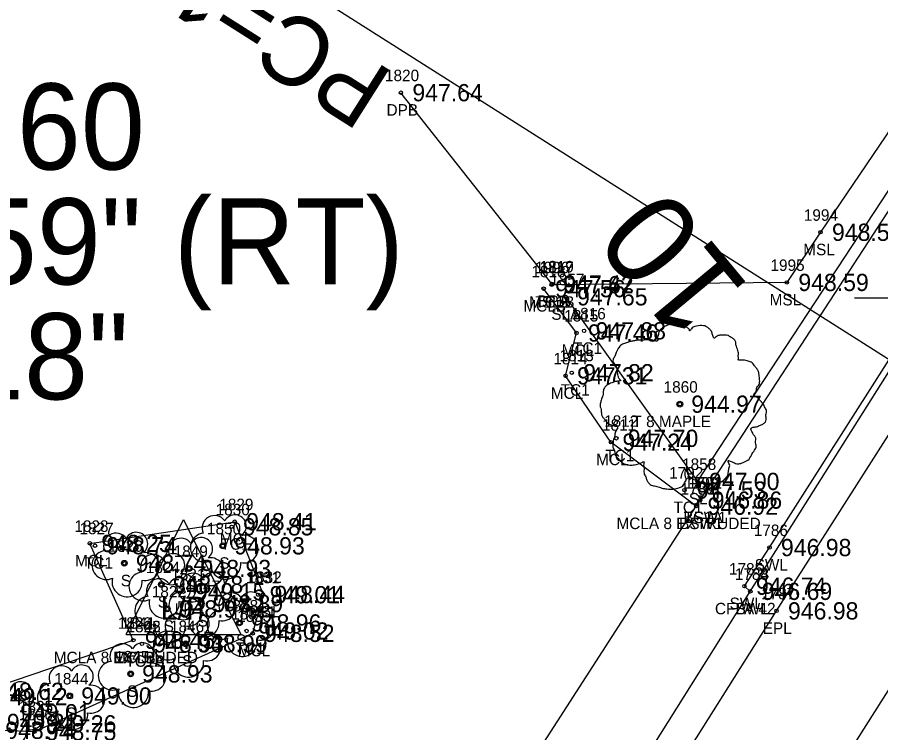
# Model space of a CAD drawing. Extents: x 1575382 to 1578175, y 1099175 to 1101955.
# Drawn here: x 1576420.5 to 1576495.7, y 1099725 to 1099787.3 of the extents above; entities that cross this region are included whole.
import ezdxf

# ---------------------------------------------------------------- set-up
doc = ezdxf.new("R2010")
doc.units = 0
for name, color, linetype in [('RD_EX_Conc', 7, 'Continuous'), ('RD_EX_Conc_txCode', 7, 'Continuous'), ('RD_EX_Driveway', 7, 'Continuous'), ('RD_EX_Driveway_txCode', 7, 'Continuous'), ('RD_EX_Misc', 7, 'Continuous'), ('RD_EX_Misc_txCode', 7, 'Continuous'), ('RD_EX_Road', 7, 'Continuous'), ('RD_EX_Road_txCode', 7, 'Continuous'), ('RD_EX_TX_Conc_ELEV', 7, 'Continuous'), ('RD_EX_TX_Driveway_ELEV', 7, 'Continuous'), ('RD_EX_TX_Misc_ELEV', 7, 'Continuous'), ('RD_EX_TX_Road_ELEV', 7, 'Continuous'), ('RD_EX_TX_UT_ELEV', 7, 'Continuous'), ('RD_EX_TX_VEG_ELEV', 7, 'Continuous'), ('RD_EX_UT', 7, 'Continuous'), ('RD_EX_UT_txCode', 7, 'Continuous'), ('RD_EX_VEG', 7, 'Continuous'), ('RD_EX_VEG_txCode', 7, 'Continuous'), ('RD_HC_Cl', 7, 'Continuous'), ('RD_HC_Data', 7, 'Continuous'), ('RD_HC_TX_Sta50', 7, 'Continuous'), ('RD_SMD_Locator', 7, 'Continuous')]:
    doc.layers.add(name, color=color, linetype=linetype)

msp = doc.modelspace()

# ---------------------------------------------------------------- linework, layer by layer
at = {"layer": 'RD_EX_Conc'}
for points in [[(1576435.656, 1099661.474), (1576443.54, 1099673.971), (1576443.967, 1099673.784), (1576456.789, 1099694.011), (1576456.136, 1099694.189), (1576458.579, 1099697.756), (1576467.893, 1099712.415), (1576470.317, 1099716.023), (1576470.739, 1099715.714), (1576484.32, 1099737.29), (1576483.809, 1099737.744), (1576485.99, 1099741.103), (1576511.433, 1099781.007), (1576536.528, 1099821.053), (1576540.607, 1099827.591), (1576541.129, 1099827.372), (1576542.918, 1099831.854), (1576542.872, 1099835.118), (1576541.329, 1099839.594)], [(1576484.32, 1099737.29), (1576511.757, 1099780.705), (1576536.953, 1099820.663), (1576541.419, 1099827.154)], [(1576428.781, 1099665.98), (1576430.967, 1099669.475), (1576436.576, 1099677.796), (1576451.872, 1099701.445), (1576452.14, 1099701.904), (1576461.492, 1099716.633), (1576461.865, 1099717.2), (1576479.596, 1099744.706), (1576479.959, 1099745.231), (1576504.222, 1099782.434), (1576509.776, 1099791.567)], [(1576479.596, 1099744.706), (1576472.184, 1099750.272), (1576468.229, 1099756.045), (1576469.177, 1099759.776), (1576466.317, 1099763.634)], [(1576430.578, 1099733.033), (1576426.79, 1099741.466), (1576439.41, 1099743.353), (1576441.876, 1099737.022), (1576440.97, 1099733.635), (1576421.966, 1099725.072), (1576418.427, 1099725.196), (1576417.379, 1099728.586), (1576430.578, 1099733.033)]]:
    msp.add_lwpolyline(points, dxfattribs=at)
at = {"layer": 'RD_EX_Driveway'}
msp.add_line((1576467.038, 1099764.052), (1576453.884, 1099780.692), dxfattribs=at)
at = {"layer": 'RD_EX_Misc'}
msp.add_lwpolyline([(1576509.971, 1099807.728), (1576514.737, 1099804.468), (1576504.638, 1099789.51), (1576490.433, 1099768.542), (1576487.504, 1099764.178), (1576467.021, 1099763.979)], dxfattribs=at)
at = {"layer": 'RD_EX_Road'}
msp.add_lwpolyline([(1576217.778, 1099763.81), (1576263.481, 1099736.456), (1576283.453, 1099724.575), (1576282.377, 1099722.879), (1576302.495, 1099710.797), (1576345.462, 1099684.213), (1576368.618, 1099668.357), (1576383.763, 1099654.936), (1576386.093, 1099656.794), (1576408.063, 1099639.915), (1576408.063, 1099639.915), (1576411.911, 1099642.96), (1576420.57, 1099654.577), (1576428.781, 1099665.98), (1576435.656, 1099661.474), (1576436.12, 1099661.139), (1576438.458, 1099659.425), (1576459.371, 1099692.406), (1576486.603, 1099735.591), (1576512.848, 1099776.73), (1576539.458, 1099818.98), (1576543.778, 1099825.474), (1576541.419, 1099827.154), (1576542.918, 1099831.854)], dxfattribs=at)
at = {"layer": 'RD_EX_UT'}
for p, q in [((1576493.385, 1099762.842), (1576496.854, 1099762.842)), ((1576429.944, 1099733.537), (1576434.944, 1099743.537)), ((1576434.944, 1099743.537), (1576439.944, 1099733.537)), ((1576429.944, 1099733.537), (1576439.944, 1099733.537))]:
    msp.add_line(p, q, dxfattribs=at)
at = {"layer": 'RD_EX_VEG'}
msp.add_lwpolyline([(1576468.233, 1099762.925), (1576479.725, 1099746.856), (1576508.561, 1099790.759)], dxfattribs=at)
for centre, radius in [((1576478.178, 1099753.58), 0.25), ((1576478.165, 1099753.561), 0.0001), ((1576438.376, 1099741.254), 0.25), ((1576429.794, 1099739.731), 0.25), ((1576435.444, 1099739.281), 0.25), ((1576433.019, 1099737.877), 0.25), ((1576436.497, 1099736.228), 0.25), ((1576433.534, 1099735.763), 0.25), ((1576439.825, 1099734.538), 0.25), ((1576435.143, 1099732.733), 0.25), ((1576430.346, 1099730.104), 0.25), ((1576425.043, 1099728.184), 0.25)]:
    msp.add_circle(centre, radius, dxfattribs=at)
for centre, radius, start, end in [((1576437.654, 1099742.801), 1.084, 34.97629, 204.75602), ((1576439.421, 1099742.956), 0.995, 308.76261, 152.04674), ((1576429.073, 1099741.279), 1.084, 34.97629, 204.75602), ((1576430.839, 1099741.433), 0.995, 308.76261, 152.04674), ((1576436.812, 1099741.098), 1.257, 96.45179, 294.73401), ((1576440.215, 1099740.975), 1.218, 256.56668, 98.10463), ((1576434.723, 1099740.828), 1.084, 34.97629, 204.75602), ((1576436.489, 1099740.983), 0.995, 308.76261, 152.04674), ((1576428.23, 1099739.576), 1.257, 96.45179, 294.73401), ((1576431.634, 1099739.452), 1.218, 256.56668, 98.10463), ((1576432.298, 1099739.425), 1.084, 34.97629, 204.75602), ((1576433.88, 1099739.125), 1.257, 96.45179, 294.73401), ((1576434.065, 1099739.579), 0.995, 308.76261, 152.04674), ((1576437.284, 1099739.001), 1.218, 256.56668, 98.10463), ((1576438.621, 1099739.658), 1.318, 166.88266, 5.75893), ((1576430.04, 1099738.135), 1.318, 166.88266, 5.75893), ((1576431.456, 1099737.722), 1.257, 96.45179, 294.73401), ((1576432.813, 1099737.31), 1.084, 34.97629, 204.75602), ((1576434.579, 1099737.465), 0.995, 308.76261, 152.04674), ((1576434.859, 1099737.598), 1.218, 256.56668, 98.10463), ((1576435.776, 1099737.775), 1.084, 34.97629, 204.75602), ((1576437.542, 1099737.93), 0.995, 308.76261, 152.04674), ((1576435.69, 1099737.684), 1.318, 166.88266, 5.75893), ((1576431.97, 1099735.608), 1.257, 96.45179, 294.73401), ((1576434.933, 1099736.072), 1.257, 96.45179, 294.73401), ((1576439.104, 1099736.085), 1.084, 34.97629, 204.75602), ((1576438.336, 1099735.949), 1.218, 256.56668, 98.10463), ((1576440.871, 1099736.24), 0.995, 308.76261, 152.04674), ((1576433.265, 1099736.281), 1.318, 166.88266, 5.75893), ((1576435.374, 1099735.484), 1.218, 256.56668, 98.10463), ((1576434.422, 1099734.28), 1.084, 34.97629, 204.75602), ((1576436.189, 1099734.435), 0.995, 308.76261, 152.04674), ((1576438.262, 1099734.382), 1.257, 96.45179, 294.73401), ((1576441.665, 1099734.258), 1.218, 256.56668, 98.10463), ((1576436.742, 1099734.632), 1.318, 166.88266, 5.75893), ((1576433.78, 1099734.167), 1.318, 166.88266, 5.75893), ((1576433.58, 1099732.577), 1.257, 96.45179, 294.73401), ((1576436.983, 1099732.453), 1.218, 256.56668, 98.10463), ((1576440.071, 1099732.941), 1.318, 166.88266, 5.75893), ((1576429.625, 1099731.651), 1.084, 34.97629, 204.75602), ((1576431.391, 1099731.806), 0.995, 308.76261, 152.04674), ((1576426.089, 1099729.886), 0.995, 308.76261, 152.04674), ((1576428.782, 1099729.949), 1.257, 96.45179, 294.73401), ((1576432.186, 1099729.825), 1.218, 256.56668, 98.10463), ((1576435.389, 1099731.136), 1.318, 166.88266, 5.75893), ((1576424.322, 1099729.731), 1.084, 34.97629, 204.75602), ((1576420.764, 1099728.427), 0.995, 308.76261, 152.04674), ((1576423.48, 1099728.029), 1.257, 96.45179, 294.73401), ((1576426.883, 1099727.905), 1.218, 256.56668, 98.10463), ((1576430.591, 1099728.508), 1.318, 166.88266, 5.75893), ((1576421.559, 1099726.446), 1.218, 256.56668, 98.10463), ((1576425.289, 1099726.588), 1.318, 166.88266, 5.75893), ((1576419.964, 1099725.129), 1.318, 166.88266, 5.75893)]:
    msp.add_arc(centre, radius, start, end, dxfattribs=at)
for points in [[(1576478.31, 1099760.747), (1576478.01, 1099760.772), (1576477.685, 1099760.672), (1576477.435, 1099760.572), (1576477.21, 1099760.497), (1576476.985, 1099760.397), (1576476.685, 1099760.222), (1576476.46, 1099760.022), (1576476.335, 1099759.772), (1576476.285, 1099759.547), (1576476.236, 1099759.273), (1576476.236, 1099759.098), (1576476.111, 1099759.073), (1576475.961, 1099759.098), (1576475.711, 1099759.173), (1576475.461, 1099759.173), (1576475.211, 1099759.173), (1576474.861, 1099759.148), (1576474.511, 1099759.148), (1576474.236, 1099759.098), (1576473.912, 1099759.048), (1576473.537, 1099758.923), (1576473.187, 1099758.798), (1576472.887, 1099758.548), (1576472.637, 1099758.073), (1576472.512, 1099757.723), (1576472.362, 1099757.473), (1576472.512, 1099757.024), (1576472.687, 1099756.674), (1576472.712, 1099756.474), (1576472.787, 1099756.049), (1576472.887, 1099755.824), (1576473.012, 1099755.624), (1576472.937, 1099755.599), (1576472.562, 1099755.549), (1576472.262, 1099755.449), (1576471.837, 1099755.224), (1576471.613, 1099754.999), (1576471.513, 1099754.674), (1576471.488, 1099754.325), (1576471.388, 1099754.125), (1576471.313, 1099753.85), (1576471.288, 1099753.775), (1576471.238, 1099753.45), (1576471.338, 1099753), (1576471.363, 1099752.65), (1576471.488, 1099752.425), (1576471.638, 1099752.251), (1576471.812, 1099752.001), (1576472.212, 1099751.776), (1576472.537, 1099751.676), (1576472.737, 1099751.651), (1576472.562, 1099751.151), (1576472.512, 1099750.801), (1576472.387, 1099750.401), (1576472.387, 1099750.326), (1576472.337, 1099749.852), (1576472.487, 1099749.527), (1576472.562, 1099749.152), (1576472.737, 1099748.927), (1576473.012, 1099748.627), (1576473.337, 1099748.402), (1576473.837, 1099748.277), (1576474.236, 1099748.302), (1576474.811, 1099748.477), (1576475.061, 1099748.552), (1576475.036, 1099748.377), (1576475.061, 1099748.002), (1576475.061, 1099747.578), (1576475.211, 1099747.253), (1576475.311, 1099746.978), (1576475.461, 1099746.728), (1576475.786, 1099746.503), (1576476.186, 1099746.428), (1576476.61, 1099746.278), (1576477.06, 1099746.203), (1576477.56, 1099746.178), (1576478.16, 1099746.328), (1576478.435, 1099746.453), (1576478.535, 1099746.628), (1576478.734, 1099747.003), (1576478.684, 1099747.228), (1576478.709, 1099747.828), (1576478.809, 1099747.653), (1576478.984, 1099747.303), (1576479.484, 1099747.003), (1576479.884, 1099746.828), (1576480.359, 1099746.678), (1576480.659, 1099746.603), (1576481.133, 1099746.678), (1576481.508, 1099746.753), (1576481.883, 1099746.878), (1576482.183, 1099747.153), (1576482.358, 1099747.428), (1576482.408, 1099747.703), (1576482.483, 1099748.077), (1576482.533, 1099748.252)], [(1576482.533, 1099748.252), (1576482.458, 1099748.427), (1576482.408, 1099748.677), (1576482.483, 1099748.652), (1576482.658, 1099748.602), (1576482.933, 1099748.477), (1576483.158, 1099748.402), (1576483.482, 1099748.427), (1576483.757, 1099748.527), (1576484.207, 1099748.802), (1576484.482, 1099749.277), (1576484.757, 1099749.677), (1576484.832, 1099750.002), (1576484.782, 1099750.226), (1576484.757, 1099750.726), (1576484.557, 1099750.976), (1576484.507, 1099751.101), (1576484.407, 1099751.501), (1576484.482, 1099751.551), (1576484.757, 1099751.601), (1576485.132, 1099751.726), (1576485.407, 1099751.851), (1576485.631, 1099752.026), (1576485.706, 1099752.251), (1576485.681, 1099752.65), (1576485.731, 1099753.05), (1576485.656, 1099753.2), (1576485.556, 1099753.35), (1576485.481, 1099753.55), (1576485.332, 1099753.7), (1576485.232, 1099753.85), (1576485.132, 1099753.95), (1576485.007, 1099754.1), (1576484.832, 1099754.225), (1576484.682, 1099754.275), (1576484.632, 1099754.425), (1576484.782, 1099754.625), (1576484.832, 1099754.724), (1576484.857, 1099754.949), (1576485.082, 1099755.299), (1576485.132, 1099755.699), (1576485.082, 1099756.124), (1576485.032, 1099756.399), (1576484.882, 1099756.674), (1576484.682, 1099756.924), (1576484.557, 1099757.098), (1576484.382, 1099757.223), (1576484.057, 1099757.348), (1576483.807, 1099757.398), (1576483.457, 1099757.398), (1576483.257, 1099757.448), (1576483.282, 1099757.498), (1576483.282, 1099757.648), (1576483.282, 1099757.923), (1576483.207, 1099758.373), (1576483.058, 1099758.873), (1576483.058, 1099758.898), (1576482.958, 1099759.148), (1576482.733, 1099759.347), (1576482.558, 1099759.447), (1576482.358, 1099759.572), (1576482.108, 1099759.597), (1576481.808, 1099759.597), (1576481.533, 1099759.547), (1576481.333, 1099759.447), (1576481.158, 1099759.322), (1576481.083, 1099759.472), (1576480.983, 1099759.772), (1576480.933, 1099759.922), (1576480.784, 1099760.097), (1576480.559, 1099760.297), (1576480.109, 1099760.422), (1576479.484, 1099760.347), (1576479.184, 1099760.147), (1576479.034, 1099759.972), (1576478.984, 1099760.097), (1576478.784, 1099760.297), (1576478.684, 1099760.472), (1576478.51, 1099760.597), (1576478.36, 1099760.697), (1576478.26, 1099760.747)]]:
    msp.add_spline(points, degree=3, dxfattribs=at)
at = {"layer": 'RD_HC_Cl'}
msp.add_line((1576414.585, 1099599.722), (1576509.375, 1099749.228), dxfattribs=at)
at = {"layer": 'RD_HC_Data'}
msp.add_line((1576509.375, 1099749.228), (1576410.928, 1099811.647), dxfattribs=at)
at = {"layer": 'RD_SMD_Locator'}
for centre in [(1576453.884, 1099780.692), (1576490.433, 1099768.542), (1576467.021, 1099763.979), (1576467.021, 1099763.979), (1576467.038, 1099764.052), (1576487.504, 1099764.178), (1576466.317, 1099763.634), (1576468.233, 1099762.925), (1576469.177, 1099759.776), (1576469.842, 1099759.962), (1576468.768, 1099756.317), (1576468.229, 1099756.045), (1576478.178, 1099753.58), (1576472.184, 1099750.272), (1576472.651, 1099750.61), (1576479.725, 1099746.856), (1576478.591, 1099746.105), (1576479.959, 1099745.231), (1576479.959, 1099745.231), (1576479.596, 1099744.706), (1576479.596, 1099744.706), (1576439.136, 1099742.91), (1576439.41, 1099743.353), (1576426.79, 1099741.466), (1576427.237, 1099741.263), (1576438.376, 1099741.254), (1576485.99, 1099741.103), (1576429.794, 1099739.731), (1576435.444, 1099739.281), (1576433.019, 1099737.877), (1576483.809, 1099737.744), (1576434.944, 1099737.261), (1576441.453, 1099736.995), (1576441.876, 1099737.022), (1576484.32, 1099737.29), (1576484.32, 1099737.29), (1576436.497, 1099736.228), (1576433.534, 1099735.763), (1576486.603, 1099735.591), (1576439.825, 1099734.538), (1576440.443, 1099733.839), (1576430.578, 1099733.033), (1576430.578, 1099733.033), (1576440.97, 1099733.635), (1576431.332, 1099732.723), (1576431.332, 1099732.723), (1576435.143, 1099732.733), (1576430.346, 1099730.104), (1576425.043, 1099728.184), (1576421.966, 1099725.758), (1576421.966, 1099725.072)]:
    msp.add_circle(centre, 0.15, dxfattribs=at)

# ---------------------------------------------------------------- texts
at = {"layer": 'RD_EX_Conc_txCode'}
for s, p in [('1818', (1576465.254, 1099764.634)), ('1817', (1576465.958, 1099764.979)), ('MCLB', (1576464.553, 1099761.634)), ('TC1B', (1576465.588, 1099761.979)), ('1815', (1576468.114, 1099760.776)), ('1816', (1576468.755, 1099760.962)), ('MCL', (1576467.885, 1099757.776)), ('TC1', (1576468.881, 1099757.962)), ('1814', (1576467.166, 1099757.045)), ('1813', (1576467.705, 1099757.317)), ('MCL', (1576466.938, 1099754.045)), ('TC1', (1576467.807, 1099754.317)), ('1811', (1576471.404, 1099751.272)), ('1812', (1576471.588, 1099751.61)), ('MCL', (1576470.893, 1099748.272)), ('TC1', (1576471.691, 1099748.61)), ('1792', (1576477.245, 1099747.105)), ('1788', (1576478.249, 1099745.706)), ('1789', (1576478.249, 1099745.706)), ('1790', (1576478.573, 1099746.231)), ('1791', (1576478.896, 1099746.231)), ('1829', (1576438.064, 1099744.353)), ('TC1', (1576477.631, 1099744.105)), ('1830', (1576437.75, 1099743.91)), ('MCLA 8 EXTRUDED', (1576472.666, 1099742.706)), ('BSW1', (1576478.115, 1099742.706)), ('TC1A', (1576478.51, 1099743.231)), ('BSW1', (1576478.479, 1099743.231)), ('1828', (1576425.444, 1099742.466)), ('1827', (1576425.89, 1099742.263)), ('1786', (1576484.62, 1099742.103)), ('MCL', (1576438.119, 1099741.353)), ('TC1', (1576438.176, 1099740.91)), ('MCL', (1576425.499, 1099739.466)), ('TC1', (1576426.276, 1099739.263)), ('SWL', (1576484.698, 1099739.103)), ('1785', (1576482.462, 1099738.744)), ('1783', (1576482.973, 1099738.29)), ('1784', (1576482.973, 1099738.29)), ('1831', (1576440.39, 1099737.995)), ('1832', (1576440.53, 1099738.022)), ('CFLA 42', (1576481.241, 1099735.29)), ('SWL', (1576482.517, 1099735.744)), ('SWL', (1576483.029, 1099735.29)), ('1834', (1576439.096, 1099734.839)), ('1833', (1576439.624, 1099734.635)), ('TC1', (1576440.492, 1099734.995)), ('MCL', (1576440.585, 1099735.022)), ('1823', (1576429.231, 1099734.033)), ('1841', (1576429.515, 1099734.033)), ('1825', (1576429.986, 1099733.723)), ('1842', (1576429.986, 1099733.723)), ('TC1', (1576439.482, 1099731.839)), ('MCL', (1576439.679, 1099731.635)), ('MCLA 8 EXTRUDED', (1576423.649, 1099731.033)), ('MCLB', (1576428.814, 1099731.033)), ('TC1A', (1576429.883, 1099730.723)), ('TC1B', (1576429.899, 1099730.723)), ('1836', (1576420.596, 1099726.072)), ('1835', (1576420.62, 1099726.758))]:
    msp.add_text(s, height=1, dxfattribs=at).set_placement(p)
at = {"layer": 'RD_EX_Driveway_txCode'}
for s, p in [('1820', (1576452.498, 1099781.692)), ('DPB', (1576452.632, 1099778.692)), ('1819', (1576465.975, 1099765.052)), ('DPA', (1576465.77, 1099762.052))]:
    msp.add_text(s, height=1, dxfattribs=at).set_placement(p)
at = {"layer": 'RD_EX_Misc_txCode'}
for s, p in [('1994', (1576488.981, 1099769.542)), ('MSL', (1576488.931, 1099766.542)), ('1995', (1576486.075, 1099765.178)), ('1996', (1576465.572, 1099764.979)), ('MSL', (1576486.001, 1099762.178)), ('MSLB', (1576465.05, 1099761.979))]:
    msp.add_text(s, height=1, dxfattribs=at).set_placement(p)
at = {"layer": 'RD_EX_Road_txCode'}
for s, p in [('1787', (1576485.256, 1099736.591)), ('EPL', (1576485.398, 1099733.591))]:
    msp.add_text(s, height=1, dxfattribs=at).set_placement(p)
at = {"layer": 'RD_EX_TX_Conc_ELEV'}
for s, p in [('947.62', (1576468.021, 1099763.229)), ('947.56', (1576467.317, 1099762.884)), ('947.46', (1576470.177, 1099759.026)), ('947.88', (1576470.842, 1099759.212)), ('947.31', (1576469.229, 1099755.295)), ('947.82', (1576469.768, 1099755.567)), ('947.70', (1576473.651, 1099749.86)), ('947.24', (1576473.184, 1099749.522)), ('947.53', (1576479.591, 1099745.355)), ('946.86', (1576480.959, 1099744.481)), ('946.86', (1576480.959, 1099744.481)), ('946.92', (1576480.596, 1099743.956)), ('946.92', (1576480.596, 1099743.956)), ('948.85', (1576440.136, 1099742.16)), ('948.41', (1576440.41, 1099742.603)), ('948.25', (1576427.79, 1099740.716)), ('948.74', (1576428.237, 1099740.513)), ('946.98', (1576486.99, 1099740.353)), ('946.74', (1576484.809, 1099736.994)), ('949.01', (1576442.453, 1099736.245)), ('948.44', (1576442.876, 1099736.272)), ('946.69', (1576485.32, 1099736.54)), ('946.69', (1576485.32, 1099736.54)), ('949.02', (1576441.443, 1099733.089)), ('948.52', (1576441.97, 1099732.885)), ('948.45', (1576431.578, 1099732.283)), ('948.45', (1576431.578, 1099732.283)), ('948.93', (1576432.332, 1099731.973)), ('948.93', (1576432.332, 1099731.973)), ('948.62', (1576418.379, 1099727.836)), ('949.12', (1576418.717, 1099727.374)), ('949.21', (1576419.566, 1099725.131)), ('949.26', (1576422.966, 1099725.008)), ('948.74', (1576419.427, 1099724.446)), ('948.75', (1576422.966, 1099724.322))]:
    msp.add_text(s, height=1.5, dxfattribs=at).set_placement(p)
at = {"layer": 'RD_EX_TX_Driveway_ELEV'}
for s, p in [('947.64', (1576454.884, 1099779.942)), ('947.47', (1576468.038, 1099763.302))]:
    msp.add_text(s, height=1.5, dxfattribs=at).set_placement(p)
at = {"layer": 'RD_EX_TX_Misc_ELEV'}
for s, p in [('948.57', (1576491.433, 1099767.792)), ('947.62', (1576468.021, 1099763.229)), ('948.59', (1576488.504, 1099763.428))]:
    msp.add_text(s, height=1.5, dxfattribs=at).set_placement(p)
at = {"layer": 'RD_EX_TX_Road_ELEV'}
msp.add_text('946.98', height=1.5, dxfattribs=at).set_placement((1576487.603, 1099734.841))
at = {"layer": 'RD_EX_TX_UT_ELEV'}
msp.add_text('949.15', height=1.5, dxfattribs=at).set_placement((1576435.944, 1099736.511))
at = {"layer": 'RD_EX_TX_VEG_ELEV'}
for s, p in [('947.65', (1576469.233, 1099762.175)), ('944.97', (1576479.178, 1099752.83)), ('947.00', (1576480.725, 1099746.106)), ('948.93', (1576439.376, 1099740.504)), ('948.74', (1576430.794, 1099738.981)), ('948.93', (1576436.444, 1099738.531)), ('948.78', (1576434.019, 1099737.127)), ('948.89', (1576437.497, 1099735.478)), ('948.97', (1576434.534, 1099735.013)), ('948.96', (1576440.825, 1099733.788)), ('948.99', (1576436.143, 1099731.983)), ('948.93', (1576431.346, 1099729.354)), ('949.00', (1576426.043, 1099727.434)), ('949.01', (1576420.719, 1099725.975))]:
    msp.add_text(s, height=1.5, dxfattribs=at).set_placement(p)
at = {"layer": 'RD_EX_UT'}
msp.add_text('L/P', height=2, dxfattribs=at).set_placement((1576432.936, 1099734.818))
at = {"layer": 'RD_EX_UT_txCode'}
for s, p in [('1821', (1576433.881, 1099738.261)), ('LP', (1576434.188, 1099735.261))]:
    msp.add_text(s, height=1, dxfattribs=at).set_placement(p)
at = {"layer": 'RD_EX_VEG_txCode'}
for s, p in [('1857', (1576466.886, 1099763.925)), ('SLA', (1576466.988, 1099760.925)), ('1860', (1576476.768, 1099754.58)), ('T 8 MAPLE', (1576474.056, 1099751.58)), ('1858', (1576478.379, 1099747.856)), ('SL', (1576478.969, 1099744.856)), ('1850', (1576436.99, 1099742.254)), ('1826', (1576428.424, 1099740.731)), ('1849', (1576434.098, 1099740.281)), ('1824', (1576431.673, 1099738.877)), ('S', (1576438.068, 1099739.254)), ('S', (1576429.487, 1099737.731)), ('1822', (1576432.188, 1099736.763)), ('S', (1576435.137, 1099737.281)), ('1847', (1576435.15, 1099737.228)), ('S', (1576432.712, 1099735.877)), ('1848', (1576438.479, 1099735.538)), ('S', (1576433.227, 1099733.763)), ('1846', (1576433.773, 1099733.733)), ('S', (1576436.19, 1099734.228)), ('S', (1576439.518, 1099732.538)), ('1845', (1576428.999, 1099731.104)), ('S', (1576434.836, 1099730.733)), ('1844', (1576423.697, 1099729.184)), ('1843', (1576418.372, 1099727.725)), ('S', (1576430.039, 1099728.104)), ('S', (1576424.736, 1099726.184))]:
    msp.add_text(s, height=1, dxfattribs=at).set_placement(p)
at = {"layer": 'RD_HC_Data'}
msp.add_text('PC=11+77.02', height=6, rotation=147.62438, dxfattribs=at).set_placement((1576453.408, 1099782.345))
for s, p in [('P.I. = 11+80.60', (1576363, 1099774)), ('    = 19%%d 33\' 59" (RT)', (1576363, 1099764)), ('D = 37%%d 12\' 18"', (1576363, 1099754))]:
    msp.add_text(s, height=7.5, dxfattribs=at).set_placement(p)
at = {"layer": 'RD_HC_TX_Sta50'}
msp.add_text('10', height=8, rotation=129.68666, dxfattribs=at).set_placement((1576484.402, 1099763.643))

doc.saveas('drawing.dxf')
